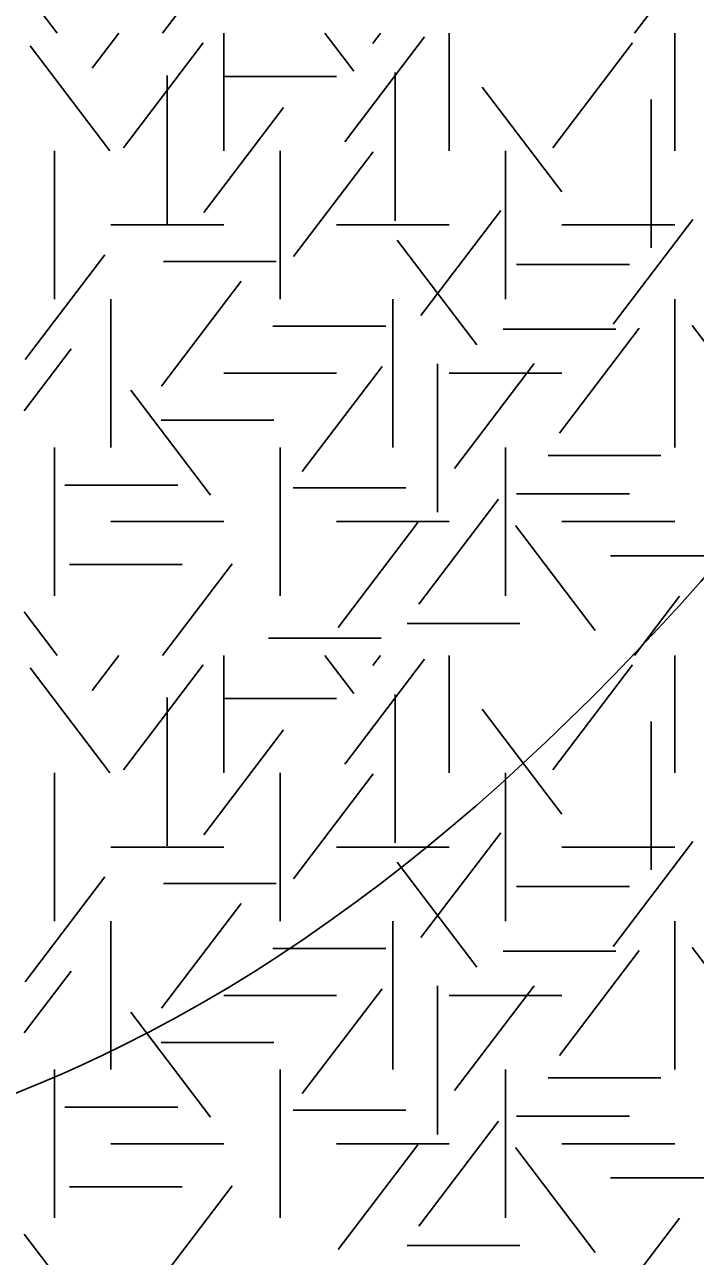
# Model space of a CAD drawing. Extents: x 419101 to 420177, y 4451541 to 4452254.
# Drawn here: x 419923.3 to 419931.29, y 4451618.41 to 4451633.08 of the extents above; entities that cross this region are included whole.
import ezdxf

# ---------------------------------------------------------------- set-up
doc = ezdxf.new("R2010")
doc.units = 0
doc.layers.add('3_HALİHAZIR', color=7, linetype='Continuous')
doc.layers.add('Level 41', color=7, linetype='Continuous')

msp = doc.modelspace()

# ---------------------------------------------------------------- linework, layer by layer
at = {"layer": '3_HALİHAZIR'}
for points in [[(419846.731, 4451613.4), (419846.734, 4451613.401), (419851.514, 4451616.401), (419885.634, 4451630.941), (419888.984, 4451632.301), (419889.844, 4451632.681), (419890.744, 4451632.961), (419895.264, 4451633.531), (419919.823, 4451636.751), (419931.005, 4451651.381), (419931.911, 4451652.564)], [(419839.353, 4451591.962), (419839.364, 4451591.971), (419844.374, 4451596.271), (419851.394, 4451601.551), (419855.474, 4451603.971), (419875.934, 4451611.761), (419891.494, 4451615.431), (419906.684, 4451617.851), (419924.462, 4451620.917), (419940.295, 4451639.301), (419940.435, 4451639.501), (419940.605, 4451639.681)]]:
    msp.add_spline(points, degree=3, dxfattribs=at)
at = {"layer": 'Level 41'}
for p, q in [((419924.94, 4451632.973), (419925.769, 4451634.064)), ((419930.56, 4451632.973), (419931.097, 4451633.679)), ((419923.687, 4451632.973), (419923.293, 4451633.491)), ((419924.103, 4451632.556), (419924.42, 4451632.973)), ((419925.669, 4451632.973), (419925.669, 4451631.575)), ((419927.218, 4451632.521), (419926.874, 4451632.973)), ((419927.444, 4451632.853), (419927.535, 4451632.973)), ((419928.355, 4451632.973), (419928.355, 4451631.575)), ((419931.041, 4451632.973), (419931.041, 4451631.575)), ((419924.314, 4451631.575), (419923.365, 4451632.825)), ((419924.474, 4451631.61), (419925.423, 4451632.86)), ((419927.111, 4451631.679), (419928.061, 4451632.929)), ((419929.588, 4451631.61), (419930.537, 4451632.86)), ((419924.994, 4451632.471), (419924.994, 4451630.704)), ((419925.669, 4451632.459), (419927.012, 4451632.459)), ((419927.711, 4451632.506), (419927.711, 4451630.739)), ((419929.695, 4451631.084), (419928.746, 4451632.333)), ((419930.759, 4451632.185), (419930.759, 4451630.418)), ((419925.434, 4451630.838), (419926.383, 4451632.088)), ((419923.655, 4451629.808), (419923.655, 4451631.575)), ((419926.341, 4451631.575), (419926.341, 4451629.808)), ((419926.5, 4451630.313), (419927.449, 4451631.563)), ((419929.027, 4451631.575), (419929.027, 4451629.808)), ((419928.017, 4451629.612), (419928.968, 4451630.861)), ((419924.326, 4451630.691), (419925.669, 4451630.691)), ((419927.012, 4451630.691), (419928.355, 4451630.691)), ((419929.698, 4451630.691), (419931.041, 4451630.691)), ((419930.308, 4451629.507), (419931.257, 4451630.757)), ((419928.683, 4451629.262), (419927.733, 4451630.511)), ((419923.303, 4451629.087), (419924.252, 4451630.336)), ((419924.95, 4451630.257), (419926.293, 4451630.257)), ((419929.158, 4451630.221), (419930.501, 4451630.221)), ((419924.928, 4451628.77), (419925.877, 4451630.02)), ((419924.326, 4451629.808), (419924.326, 4451628.041)), ((419927.684, 4451629.808), (419927.684, 4451628.041)), ((419931.041, 4451629.808), (419931.041, 4451628.041)), ((419926.256, 4451629.484), (419927.599, 4451629.484)), ((419928.998, 4451629.451), (419930.341, 4451629.451)), ((419929.668, 4451628.21), (419930.618, 4451629.46)), ((419932.198, 4451628.244), (419931.249, 4451629.493)), ((419923.293, 4451628.478), (419923.852, 4451629.214)), ((419928.216, 4451629.036), (419928.216, 4451627.268)), ((419928.416, 4451627.79), (419929.365, 4451629.039)), ((419925.669, 4451628.924), (419927.012, 4451628.924)), ((419926.605, 4451627.754), (419927.555, 4451629.004)), ((419928.355, 4451628.924), (419929.698, 4451628.924)), ((419925.513, 4451627.473), (419924.564, 4451628.723)), ((419924.923, 4451628.364), (419926.266, 4451628.364)), ((419923.655, 4451626.273), (419923.655, 4451628.041)), ((419926.341, 4451626.273), (419926.341, 4451628.041)), ((419929.027, 4451626.273), (419929.027, 4451628.041)), ((419929.532, 4451627.943), (419930.875, 4451627.943)), ((419923.778, 4451627.592), (419925.121, 4451627.592)), ((419926.495, 4451627.558), (419927.838, 4451627.558)), ((419927.991, 4451626.176), (419928.94, 4451627.426)), ((419929.158, 4451627.487), (419930.501, 4451627.487)), ((419924.326, 4451627.157), (419925.669, 4451627.157)), ((419927.012, 4451627.157), (419928.355, 4451627.157)), ((419927.031, 4451625.897), (419927.98, 4451627.146)), ((419930.094, 4451625.862), (419929.144, 4451627.111)), ((419929.698, 4451627.157), (419931.041, 4451627.157)), ((419930.277, 4451626.75), (419931.62, 4451626.75)), ((419923.832, 4451626.646), (419925.174, 4451626.646)), ((419924.94, 4451625.564), (419925.769, 4451626.655)), ((419930.56, 4451625.564), (419931.097, 4451626.27)), ((419923.687, 4451625.564), (419923.293, 4451626.082)), ((419927.854, 4451625.945), (419929.197, 4451625.945)), ((419926.202, 4451625.77), (419927.545, 4451625.77)), ((419924.103, 4451625.147), (419924.42, 4451625.564)), ((419925.669, 4451625.564), (419925.669, 4451624.166)), ((419927.218, 4451625.112), (419926.874, 4451625.564)), ((419927.111, 4451624.27), (419928.061, 4451625.52)), ((419927.444, 4451625.444), (419927.535, 4451625.564)), ((419928.355, 4451625.564), (419928.355, 4451624.166)), ((419931.041, 4451625.564), (419931.041, 4451624.166)), ((419924.314, 4451624.166), (419923.365, 4451625.416)), ((419924.474, 4451624.201), (419925.423, 4451625.451)), ((419929.588, 4451624.201), (419930.537, 4451625.451)), ((419924.994, 4451625.062), (419924.994, 4451623.295)), ((419925.669, 4451625.05), (419927.012, 4451625.05)), ((419927.711, 4451625.097), (419927.711, 4451623.33)), ((419929.695, 4451623.675), (419928.746, 4451624.924)), ((419930.759, 4451624.776), (419930.759, 4451623.009)), ((419925.434, 4451623.429), (419926.383, 4451624.679)), ((419923.655, 4451622.399), (419923.655, 4451624.166)), ((419926.341, 4451624.166), (419926.341, 4451622.399)), ((419926.5, 4451622.904), (419927.449, 4451624.154)), ((419929.027, 4451624.166), (419929.027, 4451622.399)), ((419928.017, 4451622.203), (419928.968, 4451623.452)), ((419930.308, 4451622.098), (419931.257, 4451623.348)), ((419924.326, 4451623.282), (419925.669, 4451623.282)), ((419927.012, 4451623.282), (419928.355, 4451623.282)), ((419929.698, 4451623.282), (419931.041, 4451623.282)), ((419928.683, 4451621.853), (419927.733, 4451623.102)), ((419923.303, 4451621.678), (419924.252, 4451622.927)), ((419924.95, 4451622.848), (419926.293, 4451622.848)), ((419929.158, 4451622.812), (419930.501, 4451622.812)), ((419924.928, 4451621.361), (419925.877, 4451622.611)), ((419924.326, 4451622.399), (419924.326, 4451620.632)), ((419927.684, 4451622.399), (419927.684, 4451620.632)), ((419931.041, 4451622.399), (419931.041, 4451620.632)), ((419926.256, 4451622.075), (419927.599, 4451622.075)), ((419928.998, 4451622.042), (419930.341, 4451622.042)), ((419929.668, 4451620.801), (419930.618, 4451622.051)), ((419932.198, 4451620.835), (419931.249, 4451622.084)), ((419923.293, 4451621.069), (419923.852, 4451621.805)), ((419926.605, 4451620.345), (419927.555, 4451621.595)), ((419928.216, 4451621.627), (419928.216, 4451619.859)), ((419928.416, 4451620.381), (419929.365, 4451621.63)), ((419925.669, 4451621.515), (419927.012, 4451621.515)), ((419928.355, 4451621.515), (419929.698, 4451621.515)), ((419925.513, 4451620.064), (419924.564, 4451621.314)), ((419924.923, 4451620.955), (419926.266, 4451620.955)), ((419923.655, 4451618.864), (419923.655, 4451620.632)), ((419926.341, 4451618.864), (419926.341, 4451620.632)), ((419929.027, 4451618.864), (419929.027, 4451620.632)), ((419929.532, 4451620.534), (419930.875, 4451620.534)), ((419923.778, 4451620.183), (419925.121, 4451620.183)), ((419926.495, 4451620.149), (419927.838, 4451620.149)), ((419929.158, 4451620.078), (419930.501, 4451620.078)), ((419927.991, 4451618.767), (419928.94, 4451620.017)), ((419924.326, 4451619.748), (419925.669, 4451619.748)), ((419927.012, 4451619.748), (419928.355, 4451619.748)), ((419927.031, 4451618.488), (419927.98, 4451619.737)), ((419930.094, 4451618.453), (419929.144, 4451619.702)), ((419929.698, 4451619.748), (419931.041, 4451619.748)), ((419930.277, 4451619.341), (419931.62, 4451619.341)), ((419923.832, 4451619.237), (419925.174, 4451619.237)), ((419924.94, 4451618.155), (419925.769, 4451619.246)), ((419930.56, 4451618.155), (419931.097, 4451618.861)), ((419923.687, 4451618.155), (419923.293, 4451618.673)), ((419927.854, 4451618.536), (419929.197, 4451618.536))]:
    msp.add_line(p, q, dxfattribs=at)

doc.saveas('drawing.dxf')
